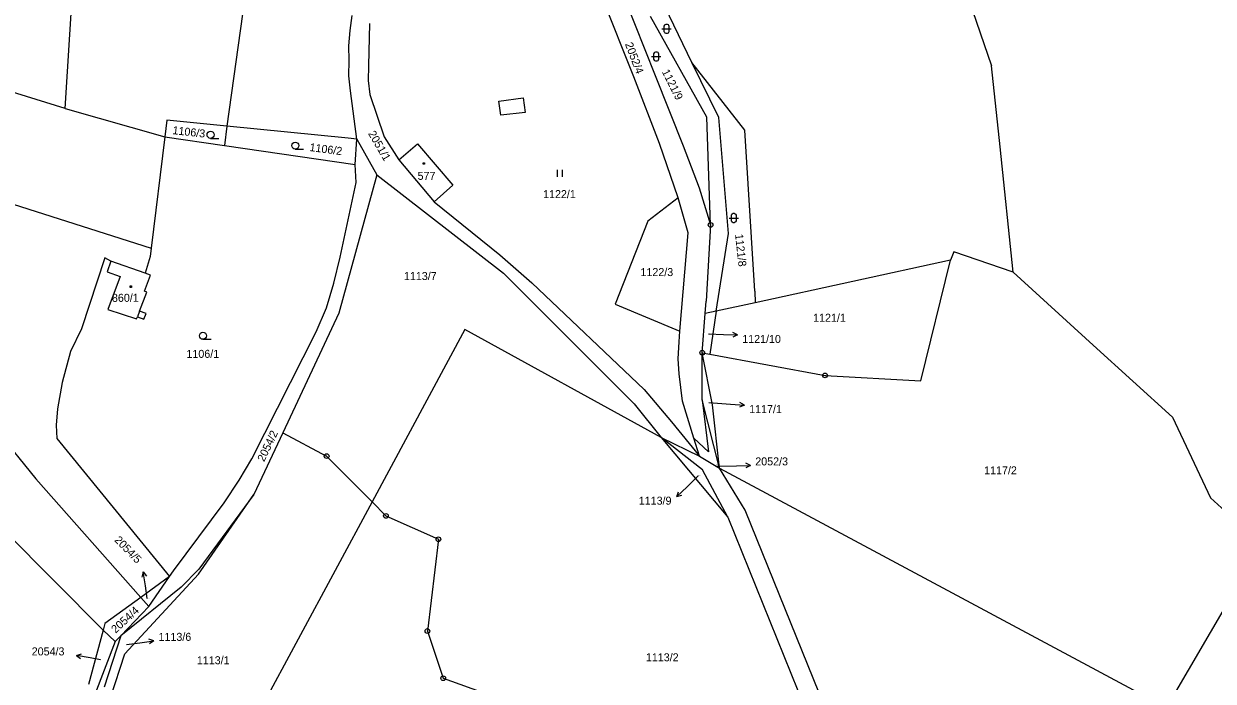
# Model space of a CAD drawing. Extents: x -795483 to -789093, y -1112258 to -1108741.
# Drawn here: x -792661.6 to -792408.9, y -1109017.7 to -1108878.2 of the extents above; entities that cross this region are included whole.
import ezdxf

# ---------------------------------------------------------------- set-up
doc = ezdxf.new("R2010")
doc.units = 0
for name, color, linetype in [('Komunikace', 7, 'Continuous'), ('Vrstva 1', 7, 'Continuous'), ('Vrstva 14', 7, 'Continuous'), ('Vrstva 15', 7, 'Continuous'), ('Vrstva 16', 7, 'Continuous'), ('Vrstva 2', 7, 'Continuous'), ('Vrstva 23', 7, 'Continuous'), ('Vrstva 25', 7, 'Continuous'), ('Vrstva 28', 7, 'Continuous'), ('Vrstva 4', 7, 'Continuous')]:
    doc.layers.add(name, color=color, linetype=linetype)

msp = doc.modelspace()

# ---------------------------------------------------------------- linework, layer by layer
at = {"layer": 'Komunikace'}
for p, q in [((-792516.18, -1108943.99), (-792513.01, -1108944.11)), ((-792516.1, -1108958.57), (-792511.53, -1108958.9)), ((-792514.23, -1108972.1), (-792510.24, -1108972)), ((-792518.34, -1108974.16), (-792520.73, -1108976.47)), ((-792635.4, -1109000.18), (-792635.8, -1108997.52)), ((-792639.81, -1109009.94), (-792636.99, -1109009.57)), ((-792645.36, -1109013.18), (-792647.51, -1109012.79))]:
    msp.add_line(p, q, dxfattribs=at)
at = {"layer": 'Vrstva 1'}
for p, q in [((-792652.87, -1108896.15), (-792645.33, -1108777.36)), ((-792611.84, -1108851.91), (-792618.51, -1108899.91)), ((-792519.71, -1108886.41), (-792536.16, -1108852.11)), ((-792532.03, -1108889.4), (-792543.27, -1108861.17)), ((-792538.29, -1108862.01), (-792527.51, -1108889.16)), ((-792592.3, -1108879.56), (-792591.91, -1108876.4)), ((-792588.21, -1108878.09), (-792588.44, -1108887.11)), ((-792516.53, -1108898.02), (-792528.47, -1108876.63)), ((-792592.57, -1108882.85), (-792592.3, -1108879.56)), ((-792592.51, -1108885.98), (-792592.57, -1108882.85)), ((-792652.87, -1108896.15), (-792687.76, -1108885.43)), ((-792592.56, -1108889.23), (-792592.51, -1108885.98)), ((-792588.44, -1108887.11), (-792588.47, -1108890.21)), ((-792513.97, -1108898.08), (-792519.71, -1108886.41)), ((-792508.48, -1108900.78), (-792519.71, -1108886.41)), ((-792592.25, -1108892.39), (-792592.56, -1108889.23)), ((-792588.47, -1108890.21), (-792588.12, -1108893.17)), ((-792526.56, -1108903.61), (-792532.03, -1108889.4)), ((-792527.51, -1108889.16), (-792521.58, -1108904.05)), ((-792590.88, -1108902.67), (-792592.25, -1108892.39)), ((-792588.12, -1108893.17), (-792585.07, -1108902.17)), ((-792652.87, -1108896.15), (-792631.7, -1108902.16)), ((-792722.89, -1108897.68), (-792634.6, -1108925.77)), ((-792631.27, -1108898.65), (-792631.7, -1108902.16)), ((-792618.51, -1108899.91), (-792631.27, -1108898.65)), ((-792515.73, -1108920.88), (-792516.53, -1108898.02)), ((-792511.95, -1108922.67), (-792513.97, -1108898.08)), ((-792618.51, -1108899.91), (-792618.99, -1108904)), ((-792592.75, -1108902.44), (-792618.51, -1108899.91)), ((-792506.34, -1108934.93), (-792508.48, -1108900.78)), ((-792631.7, -1108902.16), (-792634.6, -1108925.77)), ((-792631.7, -1108902.16), (-792618.99, -1108904)), ((-792590.88, -1108902.67), (-792592.75, -1108902.44)), ((-792591.24, -1108908.01), (-792590.88, -1108902.67)), ((-792590.88, -1108902.67), (-792586.61, -1108910.22)), ((-792585.07, -1108902.17), (-792581.98, -1108907.08)), ((-792581.98, -1108907.08), (-792577.97, -1108903.64)), ((-792577.97, -1108903.64), (-792570.52, -1108912.43)), ((-792522.65, -1108915.1), (-792526.56, -1108903.61)), ((-792618.99, -1108904), (-792591.24, -1108908.01)), ((-792521.58, -1108904.05), (-792518.15, -1108912.97)), ((-792591.02, -1108911.87), (-792591.24, -1108908.01)), ((-792581.98, -1108907.08), (-792574.47, -1108915.94)), ((-792586.61, -1108910.22), (-792594.7, -1108939.59)), ((-792586.61, -1108910.22), (-792559.7, -1108931.11)), ((-792594.43, -1108927.68), (-792591.02, -1108911.87)), ((-792570.52, -1108912.43), (-792574.47, -1108915.94)), ((-792518.15, -1108912.97), (-792515.73, -1108920.88)), ((-792574.47, -1108915.94), (-792560.5, -1108927.24)), ((-792522.65, -1108915.1), (-792529.05, -1108920.09)), ((-792520.53, -1108922.57), (-792522.65, -1108915.1)), ((-792529.05, -1108920.09), (-792536.01, -1108937.69)), ((-792515.73, -1108920.88), (-792516.7, -1108937.04)), ((-792522.26, -1108943.4), (-792520.53, -1108922.57)), ((-792514.53, -1108939.18), (-792511.95, -1108922.67)), ((-792634.6, -1108925.77), (-792634.82, -1108927.56)), ((-792644.41, -1108927.86), (-792649.35, -1108942.93)), ((-792643.13, -1108928.58), (-792644.41, -1108927.86)), ((-792643.13, -1108928.58), (-792643.92, -1108930.84)), ((-792635.86, -1108931.12), (-792643.13, -1108928.58)), ((-792634.82, -1108927.56), (-792635.86, -1108931.12)), ((-792595.78, -1108933.23), (-792594.43, -1108927.68)), ((-792560.5, -1108927.24), (-792553.71, -1108933.13)), ((-792464.78, -1108928.35), (-792506.27, -1108937.38)), ((-792471.07, -1108953.96), (-792464.78, -1108928.35)), ((-792464.04, -1108926.6), (-792464.78, -1108928.35)), ((-792451.45, -1108930.9), (-792464.04, -1108926.6)), ((-792643.92, -1108930.84), (-792641.18, -1108931.8)), ((-792635.98, -1108934.96), (-792634.71, -1108931.52)), ((-792634.71, -1108931.52), (-792635.86, -1108931.12)), ((-792559.7, -1108931.11), (-792531.94, -1108958.84)), ((-792641.18, -1108931.8), (-792643.82, -1108938.79)), ((-792597.35, -1108938.47), (-792595.78, -1108933.23)), ((-792553.71, -1108933.13), (-792529.85, -1108955.78)), ((-792637.05, -1108939.15), (-792635.52, -1108935.13)), ((-792635.52, -1108935.13), (-792635.98, -1108934.96)), ((-792506.34, -1108934.93), (-792506.27, -1108937.38)), ((-792643.82, -1108938.79), (-792637.69, -1108940.82)), ((-792635.65, -1108939.69), (-792637.05, -1108939.15)), ((-792599.51, -1108943.57), (-792597.35, -1108938.47)), ((-792536.01, -1108937.69), (-792522.26, -1108943.4)), ((-792516.9, -1108939.7), (-792516.7, -1108937.04)), ((-792514.53, -1108939.18), (-792516.9, -1108939.7)), ((-792514.53, -1108939.18), (-792515.9, -1108948.29)), ((-792506.27, -1108937.38), (-792514.53, -1108939.18)), ((-792637.69, -1108940.82), (-792637.52, -1108940.37)), ((-792637.52, -1108940.37), (-792636.11, -1108940.9)), ((-792636.11, -1108940.9), (-792635.65, -1108939.69)), ((-792594.7, -1108939.59), (-792606.64, -1108965)), ((-792517.52, -1108947.99), (-792516.9, -1108939.7)), ((-792649.35, -1108942.93), (-792651.71, -1108947.74)), ((-792613.23, -1108970.55), (-792599.51, -1108943.57)), ((-792567.92, -1108943.05), (-792587.66, -1108979.67)), ((-792526.25, -1108966.03), (-792567.92, -1108943.05)), ((-792522.39, -1108945.71), (-792522.26, -1108943.4)), ((-792522.6, -1108949.33), (-792522.39, -1108945.71)), ((-792651.71, -1108947.74), (-792653.47, -1108954.3)), ((-792517.54, -1108958), (-792517.52, -1108947.99)), ((-792515.3, -1108959.04), (-792517.52, -1108947.99)), ((-792517.52, -1108947.99), (-792515.9, -1108948.29)), ((-792515.9, -1108948.29), (-792491.41, -1108952.81)), ((-792522.43, -1108952.48), (-792522.6, -1108949.33)), ((-792653.47, -1108954.3), (-792654.45, -1108959.9)), ((-792521.72, -1108958.27), (-792522.43, -1108952.48)), ((-792491.41, -1108952.81), (-792471.07, -1108953.96)), ((-792529.85, -1108955.78), (-792524.01, -1108962.7)), ((-792531.94, -1108958.84), (-792526.25, -1108966.03)), ((-792519.29, -1108966.15), (-792521.72, -1108958.27)), ((-792513.84, -1108972.48), (-792517.54, -1108958)), ((-792517.54, -1108958), (-792516.19, -1108969.01)), ((-792513.84, -1108972.48), (-792515.3, -1108959.04)), ((-792654.45, -1108959.9), (-792654.74, -1108963.36)), ((-792669.15, -1108962.4), (-792659.1, -1108974.77)), ((-792654.74, -1108963.36), (-792654.64, -1108966.21)), ((-792524.01, -1108962.7), (-792518.11, -1108969.97)), ((-792654.64, -1108966.21), (-792630.66, -1108995.51)), ((-792606.64, -1108965), (-792612.79, -1108978.11)), ((-792606.64, -1108965), (-792597.3, -1108969.96)), ((-792526.25, -1108966.03), (-792512.06, -1108982.94)), ((-792526.25, -1108966.03), (-792518.11, -1108969.97)), ((-792517.44, -1108972.87), (-792526.25, -1108966.03)), ((-792518.11, -1108969.97), (-792519.29, -1108966.15)), ((-792516.19, -1108969.01), (-792519.29, -1108966.15)), ((-792615.88, -1108975.05), (-792613.23, -1108970.55)), ((-792597.3, -1108969.96), (-792587.66, -1108979.67)), ((-792518.11, -1108969.97), (-792513.84, -1108972.48)), ((-792512.06, -1108982.94), (-792517.44, -1108972.87)), ((-792513.84, -1108972.48), (-792420.92, -1109022.28)), ((-792508.36, -1108981.44), (-792513.84, -1108972.48)), ((-792659.1, -1108974.77), (-792636.76, -1108999.95)), ((-792619.06, -1108979.88), (-792615.88, -1108975.05)), ((-792624.5, -1108995), (-792612.79, -1108978.11)), ((-792612.79, -1108978.11), (-792624.47, -1108993.94)), ((-792629.86, -1108994.32), (-792619.06, -1108979.88)), ((-792587.66, -1108979.67), (-792624.83, -1109048.62)), ((-792587.66, -1108979.67), (-792584.71, -1108982.64)), ((-792489.81, -1109027.31), (-792508.36, -1108981.44)), ((-792584.71, -1108982.64), (-792573.56, -1108987.61)), ((-792512.06, -1108982.94), (-792493.52, -1109028.81)), ((-792665.5, -1108986.04), (-792644.77, -1109006.9)), ((-792573.56, -1108987.61), (-792575.9, -1109007.08)), ((-792630.66, -1108995.51), (-792629.86, -1108994.32)), ((-792624.47, -1108993.94), (-792628.22, -1108997.79)), ((-792624.5, -1108995), (-792640.19, -1109011.95)), ((-792630.66, -1108995.51), (-792636.76, -1108999.95)), ((-792635.05, -1109001.85), (-792630.66, -1108995.51)), ((-792628.22, -1108997.79), (-792641.02, -1109008.1)), ((-792636.76, -1108999.95), (-792644.4, -1109005.52)), ((-792641.02, -1109008.1), (-792635.05, -1109001.85)), ((-792636.76, -1108999.95), (-792635.05, -1109001.85)), ((-792644.77, -1109006.9), (-792647.87, -1109018.41)), ((-792644.4, -1109005.52), (-792644.77, -1109006.9)), ((-792644.77, -1109006.9), (-792642.25, -1109009.29)), ((-792575.9, -1109007.08), (-792572.54, -1109017.1)), ((-792642.25, -1109009.29), (-792646.58, -1109020.54)), ((-792641.02, -1109008.1), (-792644.56, -1109019.01)), ((-792642.25, -1109009.29), (-792641.02, -1109008.1)), ((-792643.2, -1109021.26), (-792640.19, -1109011.95)), ((-792572.54, -1109017.1), (-792551.73, -1109024.53))]:
    msp.add_line(p, q, dxfattribs=at)
at = {"layer": 'Vrstva 16'}
for p, q in [((-792513.01, -1108944.11), (-792510.01, -1108944.23)), ((-792510.01, -1108944.23), (-792511.03, -1108944.69)), ((-792510.01, -1108944.23), (-792510.99, -1108943.69)), ((-792511.53, -1108958.9), (-792508.54, -1108959.11)), ((-792508.54, -1108959.11), (-792509.57, -1108959.54)), ((-792508.54, -1108959.11), (-792509.5, -1108958.54)), ((-792510.24, -1108972), (-792507.24, -1108971.92)), ((-792507.24, -1108971.92), (-792508.25, -1108971.45)), ((-792507.24, -1108971.92), (-792508.23, -1108972.45)), ((-792520.73, -1108976.47), (-792522.89, -1108978.55)), ((-792522.89, -1108978.55), (-792522.52, -1108977.5)), ((-792522.89, -1108978.55), (-792521.82, -1108978.22)), ((-792636.25, -1108994.55), (-792636.59, -1108995.62)), ((-792635.8, -1108997.52), (-792636.25, -1108994.55)), ((-792636.25, -1108994.55), (-792635.6, -1108995.47)), ((-792636.99, -1109009.57), (-792634.02, -1109009.17)), ((-792634.02, -1109009.17), (-792635.07, -1109008.81)), ((-792634.02, -1109009.17), (-792634.94, -1109009.8)), ((-792650.46, -1109012.26), (-792649.39, -1109011.94)), ((-792647.51, -1109012.79), (-792650.46, -1109012.26)), ((-792650.46, -1109012.26), (-792649.57, -1109012.93))]:
    msp.add_line(p, q, dxfattribs=at)
at = {"layer": 'Vrstva 2'}
for p, q in [((-792560.69, -1108894.61), (-792555.54, -1108893.92)), ((-792560.29, -1108897.58), (-792560.69, -1108894.61)), ((-792555.54, -1108893.92), (-792555.13, -1108896.99)), ((-792555.13, -1108896.99), (-792560.29, -1108897.58)), ((-792637.05, -1108939.15), (-792637.52, -1108940.37))]:
    msp.add_line(p, q, dxfattribs=at)
at = {"layer": 'Vrstva 23'}
for p, q in [((-792525.58, -1108878.65), (-792525.48, -1108878.45)), ((-792525.48, -1108878.45), (-792525.38, -1108878.35)), ((-792525.38, -1108878.35), (-792525.18, -1108878.25)), ((-792525.18, -1108878.25), (-792524.98, -1108878.25)), ((-792524.98, -1108878.25), (-792524.78, -1108878.35)), ((-792524.78, -1108878.35), (-792524.68, -1108878.45)), ((-792524.68, -1108878.45), (-792524.58, -1108878.65)), ((-792526.08, -1108879.25), (-792524.08, -1108879.25)), ((-792525.58, -1108879.85), (-792525.58, -1108878.65)), ((-792525.48, -1108880.05), (-792525.58, -1108879.85)), ((-792525.38, -1108880.15), (-792525.48, -1108880.05)), ((-792525.18, -1108880.25), (-792525.38, -1108880.15)), ((-792524.98, -1108880.25), (-792525.18, -1108880.25)), ((-792524.78, -1108880.15), (-792524.98, -1108880.25)), ((-792524.68, -1108880.05), (-792524.78, -1108880.15)), ((-792524.58, -1108879.85), (-792524.68, -1108880.05)), ((-792524.58, -1108878.65), (-792524.58, -1108879.85)), ((-792528.27, -1108885.11), (-792526.27, -1108885.11)), ((-792527.77, -1108884.51), (-792527.67, -1108884.31)), ((-792527.77, -1108885.71), (-792527.77, -1108884.51)), ((-792527.67, -1108885.91), (-792527.77, -1108885.71)), ((-792527.67, -1108884.31), (-792527.57, -1108884.21)), ((-792527.57, -1108886.01), (-792527.67, -1108885.91)), ((-792527.57, -1108884.21), (-792527.37, -1108884.11)), ((-792527.37, -1108886.11), (-792527.57, -1108886.01)), ((-792527.37, -1108884.11), (-792527.17, -1108884.11)), ((-792527.17, -1108886.11), (-792527.37, -1108886.11)), ((-792527.17, -1108884.11), (-792526.97, -1108884.21)), ((-792526.97, -1108886.01), (-792527.17, -1108886.11)), ((-792526.97, -1108884.21), (-792526.87, -1108884.31)), ((-792526.87, -1108885.91), (-792526.97, -1108886.01)), ((-792526.87, -1108884.31), (-792526.77, -1108884.51)), ((-792526.77, -1108885.71), (-792526.87, -1108885.91)), ((-792526.77, -1108884.51), (-792526.77, -1108885.71)), ((-792621.96, -1108902.49), (-792620.21, -1108902.49)), ((-792603.97, -1108904.78), (-792602.22, -1108904.78)), ((-792548.29, -1108910.64), (-792548.29, -1108909.14)), ((-792547.29, -1108909.14), (-792547.29, -1108910.64)), ((-792511.32, -1108918.8), (-792511.22, -1108918.6)), ((-792511.32, -1108920), (-792511.32, -1108918.8)), ((-792511.22, -1108918.6), (-792511.12, -1108918.5)), ((-792511.12, -1108918.5), (-792510.92, -1108918.4)), ((-792510.92, -1108918.4), (-792510.72, -1108918.4)), ((-792510.72, -1108918.4), (-792510.52, -1108918.5)), ((-792510.52, -1108918.5), (-792510.42, -1108918.6)), ((-792510.42, -1108918.6), (-792510.32, -1108918.8)), ((-792510.32, -1108918.8), (-792510.32, -1108920)), ((-792511.82, -1108919.4), (-792509.82, -1108919.4)), ((-792511.22, -1108920.2), (-792511.32, -1108920)), ((-792511.12, -1108920.3), (-792511.22, -1108920.2)), ((-792510.92, -1108920.4), (-792511.12, -1108920.3)), ((-792510.72, -1108920.4), (-792510.92, -1108920.4)), ((-792510.52, -1108920.3), (-792510.72, -1108920.4)), ((-792510.42, -1108920.2), (-792510.52, -1108920.3)), ((-792510.32, -1108920), (-792510.42, -1108920.2)), ((-792623.58, -1108945.15), (-792621.83, -1108945.15))]:
    msp.add_line(p, q, dxfattribs=at)
for centre in [(-792621.96, -1108901.74), (-792603.97, -1108904.03), (-792623.58, -1108944.4)]:
    msp.add_circle(centre, 0.75, dxfattribs=at)
at = {"layer": 'Vrstva 25'}
for p, q in [((-792576.78, -1108907.66), (-792576.48, -1108907.66)), ((-792576.78, -1108907.96), (-792576.78, -1108907.66)), ((-792576.48, -1108907.96), (-792576.78, -1108907.96)), ((-792576.48, -1108907.66), (-792576.48, -1108907.96)), ((-792639.04, -1108933.82), (-792638.74, -1108933.82)), ((-792639.04, -1108934.12), (-792639.04, -1108933.82)), ((-792638.74, -1108934.12), (-792639.04, -1108934.12)), ((-792638.74, -1108933.82), (-792638.74, -1108934.12))]:
    msp.add_line(p, q, dxfattribs=at)
at = {"layer": 'Vrstva 28'}
for centre, radius in [((-792515.73, -1108920.88), 0.5), ((-792515.73, -1108920.88), 0.01), ((-792517.52, -1108947.99), 0.5), ((-792517.52, -1108947.99), 0.01), ((-792491.41, -1108952.81), 0.5), ((-792491.41, -1108952.81), 0.01), ((-792597.3, -1108969.96), 0.5), ((-792597.3, -1108969.96), 0.01), ((-792584.71, -1108982.64), 0.5), ((-792584.71, -1108982.64), 0.01), ((-792573.56, -1108987.61), 0.5), ((-792573.56, -1108987.61), 0.01), ((-792575.9, -1109007.08), 0.5), ((-792575.9, -1109007.08), 0.01), ((-792572.54, -1109017.1), 0.5), ((-792572.54, -1109017.1), 0.01)]:
    msp.add_circle(centre, radius, dxfattribs=at)
at = {"layer": 'Vrstva 4'}
for p, q in [((-792454.22, -1108904.32), (-792456.02, -1108887.07)), ((-792451.45, -1108930.9), (-792454.22, -1108904.32)), ((-792451.45, -1108930.9), (-792434.42, -1108946.37)), ((-792434.42, -1108946.37), (-792417.57, -1108961.68)), ((-792417.57, -1108961.68), (-792409.53, -1108978.79)), ((-792409.53, -1108978.79), (-792398.66, -1108988.73)), ((-792404.9, -1108999.39), (-792436.11, -1109052.69))]:
    msp.add_line(p, q, dxfattribs=at)
msp.add_lwpolyline([(-792501.14, -1108809.95), (-792486.2, -1108837.44), (-792473.34, -1108852.15), (-792464.09, -1108863.71), (-792456.02, -1108887.07)], dxfattribs=at)

# ---------------------------------------------------------------- texts
at = {"layer": 'Vrstva 14'}
for s, height, rotation, p in [('2052/4', 1.7, 290.8657, (-792533.95, -1108882.48)), ('1121/9', 1.7, 296.7749, (-792526.14, -1108888.34)), ('1106/3', 1.7, 353.65, (-792630.11, -1108901.58)), ('2051/1', 1.7, 300.2517, (-792588.55, -1108901.47)), ('1106/2', 1.7, 352.5239, (-792601, -1108905.17)), ('1121/8', 1.7, 276.3286, (-792510.54, -1108922.88)), ('2054/2', 1.7, 64.3539, (-792610.59, -1108971.28)), ('2052/3', 0.1, 107.2161, (-792514.23, -1108972.1)), ('2054/4', 1.7, 42.4363, (-792642.13, -1109007.65))]:
    msp.add_text(s, height=height, rotation=rotation, dxfattribs=at).set_placement(p)
for s, height, p in [('1122/1', 1.7, (-792551.32, -1108915.18)), ('1113/7', 1.7, (-792580.88, -1108932.57)), ('1122/3', 1.7, (-792530.63, -1108931.73)), ('1121/1', 1.7, (-792493.95, -1108941.42)), ('1121/10', 0.1, (-792516.18, -1108943.99)), ('1106/1', 1.7, (-792627.09, -1108949.09)), ('1117/1', 0.1, (-792516.1, -1108958.57)), ('1117/2', 1.7, (-792457.62, -1108973.82)), ('1113/9', 0.1, (-792518.34, -1108974.16)), ('2054/5', 0.1, (-792635.4, -1109000.18)), ('1113/6', 0.1, (-792639.81, -1109009.94)), ('1113/1', 1.7, (-792624.88, -1109014.14)), ('1113/2', 1.7, (-792529.48, -1109013.51)), ('2054/3', 0.1, (-792645.36, -1109013.18))]:
    msp.add_text(s, height=height, dxfattribs=at).set_placement(p)
at = {"layer": 'Vrstva 15'}
msp.add_text('577', height=1.7, dxfattribs=at).set_placement((-792577.98, -1108911.3))
msp.add_text('860/1', height=1.7, rotation=0.3172, dxfattribs=at).set_placement((-792642.91, -1108937.21))
at = {"layer": 'Vrstva 16'}
for s, p in [('1121/10', (-792509.01, -1108945.93)), ('1117/1', (-792507.54, -1108960.81)), ('2052/3', (-792506.24, -1108971.92)), ('1113/9', (-792530.99, -1108980.26)), ('1113/6', (-792633.02, -1109009.17)), ('2054/3', (-792659.96, -1109012.26))]:
    msp.add_text(s, height=1.7, dxfattribs=at).set_placement(p)
msp.add_text('2054/5', height=1.7, rotation=314.2966, dxfattribs=at).set_placement((-792642.51, -1108987.9))

doc.saveas('drawing.dxf')
